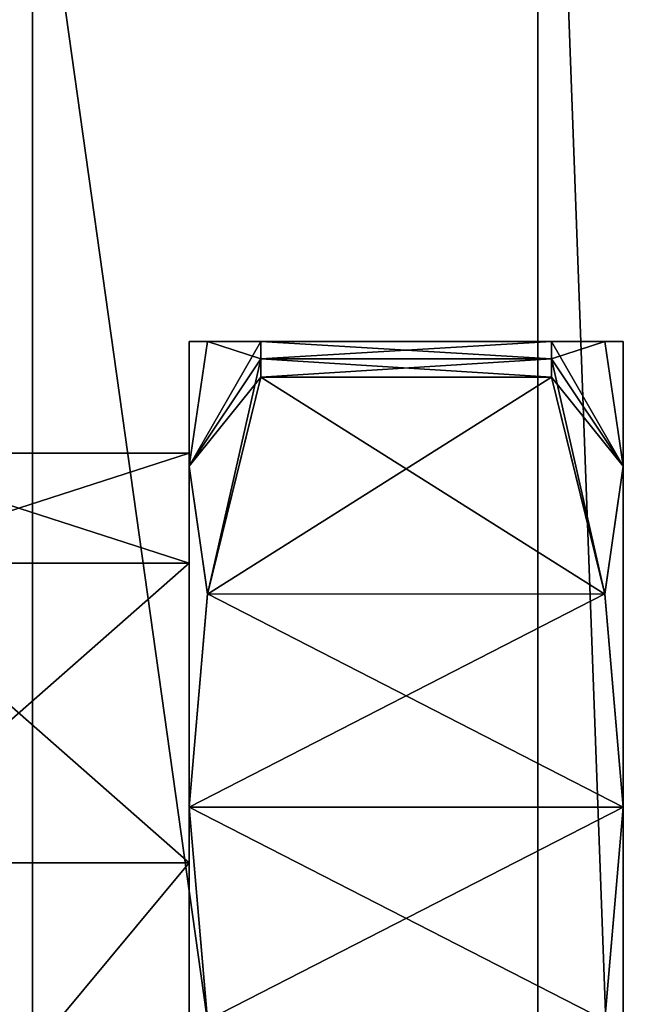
# Model space of a CAD drawing. Header units: metres. Extents: x -205 to 205, y -82 to 82.
# Tile 366 of 426: x 179 to 189, y 4 to 20. Entities that reach past the tile are written whole.
import ezdxf

# ---------------------------------------------------------------- set-up
doc = ezdxf.new("R2010")
doc.units = ezdxf.units.M
doc.layers.add('solid_PRT0003', color=7, linetype='CONTINUOUS')

msp = doc.modelspace()

# ---------------------------------------------------------------- linework, layer by layer
at = {"layer": 'solid_PRT0003'}
for points in [[(0, -75), (0, 75), (200, 75)], [(200, -75), (0, -75), (200, 75)], [(190.144897, 48.536644, 1.5), (187.110992, 33.837666, 1.5), (190.144897, -48.536655, 1.5)], [(187.110992, 33.837666, 1.5), (178.959885, 24.12355, 1.5), (187.110992, -33.837666, 1.5)], [(187.110992, 33.837666, 1.5), (187.110992, -33.837666, 1.5), (190.144897, -48.536655, 1.5)], [(178.959885, 24.12355, 1.5), (177.364029, 21.359428, 1.5), (178.959885, -24.12355, 1.5)], [(178.959885, 24.12355, 1.5), (178.959885, -24.12355, 1.5), (187.110992, -33.837666, 1.5)], [(177.364029, 21.359428, 1.5), (177.364029, -21.359428, 1.5), (178.959885, -24.12355, 1.5)], [(181.489243, 15.000075, 24.5), (181.489243, 12.990456, 17), (181.489243, 13.200077, 24.50001)], [(181.489243, 12.990456, 32), (181.489243, 15.000075, 24.5), (181.489243, 13.200077, 24.50001)], [(181.785828, 15.000075, 20.540821), (181.489243, 12.990456, 17), (181.489243, 15.000075, 24.5)], [(182.643936, 14.722507, 16), (181.489243, 12.990456, 17), (181.785828, 15.000075, 20.540821)], [(181.786758, 15.000075, 28.465488), (181.489243, 15.000075, 24.5), (181.489243, 12.990456, 32)], [(188.191711, 15.000075, 20.534512), (181.785828, 15.000075, 20.540821), (181.489243, 15.000075, 24.5)], [(188.489243, 15.000075, 24.5), (181.489243, 15.000075, 24.5), (181.786758, 15.000075, 28.465488)], [(188.489243, 15.000075, 24.5), (188.191711, 15.000075, 20.534512), (181.489243, 15.000075, 24.5)], [(182.643936, 15.000075, 32.5), (181.786758, 15.000075, 28.465488), (181.489243, 12.990456, 32)], [(182.643936, 14.722507, 33), (182.643936, 15.000075, 32.5), (181.489243, 12.990456, 32)], [(182.643936, 14.722507, 16), (181.785828, 15.000075, 20.540821), (182.643936, 15.000075, 16.5)], [(187.334534, 15.000075, 16.5), (182.643936, 15.000075, 16.5), (181.785828, 15.000075, 20.540821)], [(188.191711, 15.000075, 20.534512), (187.334534, 15.000075, 16.5), (181.785828, 15.000075, 20.540821)], [(188.192642, 15.000075, 28.459179), (181.786758, 15.000075, 28.465488), (182.643936, 15.000075, 32.5)], [(188.192642, 15.000075, 28.459179), (188.489243, 15.000075, 24.5), (181.786758, 15.000075, 28.465488)], [(187.334534, 14.722507, 16), (182.643936, 14.722507, 16), (182.643936, 15.000075, 16.5)], [(187.334534, 14.722507, 16), (182.643936, 15.000075, 16.5), (187.334534, 15.000075, 16.5)], [(187.334534, 15.000075, 32.5), (182.643936, 15.000075, 32.5), (182.643936, 14.722507, 33)], [(187.334534, 15.000075, 32.5), (188.192642, 15.000075, 28.459179), (182.643936, 15.000075, 32.5)], [(187.334534, 14.722507, 33), (187.334534, 15.000075, 32.5), (182.643936, 14.722507, 33)], [(188.489243, 12.990456, 17), (187.334534, 15.000075, 16.5), (188.191711, 15.000075, 20.534512)], [(188.489243, 12.990456, 17), (187.334534, 14.722507, 16), (187.334534, 15.000075, 16.5)], [(187.334534, 14.722507, 33), (188.192642, 15.000075, 28.459179), (187.334534, 15.000075, 32.5)], [(188.489243, 12.990456, 32), (188.192642, 15.000075, 28.459179), (187.334534, 14.722507, 33)], [(188.489243, 12.990456, 17), (188.191711, 15.000075, 20.534512), (188.489243, 15.000075, 24.5)], [(188.489243, 12.990456, 32), (188.489243, 15.000075, 24.5), (188.192642, 15.000075, 28.459179)], [(188.489243, 12.990456, 32), (188.489243, 12.990456, 17), (188.489243, 15.000075, 24.5)], [(182.643936, 14.722507, 16), (182.643936, 14.428278, 15.509619), (181.489243, 12.990456, 17)], [(181.785828, 10.928825, 35.510792), (182.643936, 14.722507, 33), (181.489243, 12.990456, 32)], [(181.785828, 10.928825, 35.510792), (182.643936, 14.428278, 33.490379), (182.643936, 14.722507, 33)], [(187.334534, 14.428278, 15.509619), (182.643936, 14.428278, 15.509619), (182.643936, 14.722507, 16)], [(187.334534, 14.722507, 16), (187.334534, 14.428278, 15.509619), (182.643936, 14.722507, 16)], [(187.334534, 14.722507, 33), (182.643936, 14.722507, 33), (182.643936, 14.428278, 33.490379)], [(187.334534, 14.428278, 33.490379), (187.334534, 14.722507, 33), (182.643936, 14.428278, 33.490379)], [(188.489243, 12.990456, 32), (187.334534, 14.722507, 33), (187.334534, 14.428278, 33.490379)], [(188.192642, 10.928825, 13.489209), (187.334534, 14.428278, 15.509619), (187.334534, 14.722507, 16)], [(188.489243, 12.990456, 17), (188.192642, 10.928825, 13.489209), (187.334534, 14.722507, 16)], [(182.643936, 14.428278, 15.509619), (181.786758, 10.934289, 13.492363), (181.489243, 12.990456, 17)], [(187.334534, 14.428278, 33.490379), (182.643936, 14.428278, 33.490379), (181.785828, 10.928825, 35.510792)], [(188.191711, 10.934289, 35.507637), (187.334534, 14.428278, 33.490379), (181.785828, 10.928825, 35.510792)], [(188.192642, 10.928825, 13.489209), (181.786758, 10.934289, 13.492363), (182.643936, 14.428278, 15.509619)], [(188.192642, 10.928825, 13.489209), (182.643936, 14.428278, 15.509619), (187.334534, 14.428278, 15.509619)], [(188.489243, 12.990456, 32), (187.334534, 14.428278, 33.490379), (188.191711, 10.934289, 35.507637)], [(181.489243, 13.200077, 24.50001), (175.989243, 13.200071, 24.5), (175.989243, 11.431624, 31.09997)], [(181.489243, 13.200077, 24.50001), (181.489243, 11.431603, 17.899994), (175.989243, 13.200071, 24.5)], [(181.489243, 11.431596, 31.100019), (181.489243, 13.200077, 24.50001), (175.989243, 11.431624, 31.09997)], [(181.489243, 11.431603, 17.899994), (175.989243, 11.431624, 17.90003), (175.989243, 13.200071, 24.5)], [(181.489243, 12.990456, 17), (181.489243, 11.431603, 17.899994), (181.489243, 13.200077, 24.50001)], [(181.489243, 12.990456, 32), (181.489243, 13.200077, 24.50001), (181.489243, 11.431596, 31.100019)], [(181.489243, 12.990456, 17), (181.489243, 7.500075, 11.509619), (181.489243, 11.431603, 17.899994)], [(181.489243, 12.990456, 32), (181.489243, 11.431596, 31.100019), (181.489243, 7.500075, 37.490379)], [(181.785828, 10.928825, 35.510792), (181.489243, 12.990456, 32), (181.489243, 7.500075, 37.490379)], [(181.786758, 10.934289, 13.492363), (181.489243, 7.500075, 11.509619), (181.489243, 12.990456, 17)], [(188.489243, 12.990456, 32), (188.191711, 10.934289, 35.507637), (188.489243, 7.500075, 37.490379)], [(188.489243, 12.990456, 17), (188.489243, 7.500075, 11.509619), (188.192642, 10.928825, 13.489209)], [(188.489243, 7.500075, 37.490379), (188.489243, 7.500075, 11.509619), (188.489243, 12.990456, 17)], [(188.489243, 12.990456, 32), (188.489243, 7.500075, 37.490379), (188.489243, 12.990456, 17)], [(181.489243, 6.600238, 13.068563), (175.989243, 6.600111, 13.068487), (175.989243, 11.431624, 17.90003)], [(181.489243, 11.431603, 17.899994), (181.489243, 6.600238, 13.068563), (175.989243, 11.431624, 17.90003)], [(181.489243, 11.431596, 31.100019), (175.989243, 11.431624, 31.09997), (175.989243, 6.600111, 35.931515)], [(181.489243, 6.600218, 35.93145), (181.489243, 11.431596, 31.100019), (175.989243, 6.600111, 35.931515)], [(181.489243, 7.500075, 11.509619), (181.489243, 6.600238, 13.068563), (181.489243, 11.431603, 17.899994)], [(181.489243, 7.500075, 37.490379), (181.489243, 11.431596, 31.100019), (181.489243, 6.600218, 35.93145)], [(188.191711, 10.934289, 35.507637), (181.785828, 10.928825, 35.510792), (181.489243, 7.500075, 37.490379)], [(188.191711, 10.934289, 35.507637), (181.489243, 7.500075, 37.490379), (188.489243, 7.500075, 37.490379)], [(188.489243, 7.500075, 11.509619), (181.489243, 7.500075, 11.509619), (181.786758, 10.934289, 13.492363)], [(188.489243, 7.500075, 11.509619), (181.786758, 10.934289, 13.492363), (188.192642, 10.928825, 13.489209)], [(181.489243, 7.500075, 11.509619), (181.489243, 3.882361, 10.011111), (181.489243, 6.600238, 13.068563)], [(181.489243, 3.882361, 38.988888), (181.489243, 7.500075, 37.490379), (181.489243, 6.600218, 35.93145)], [(181.786758, 4.065861, 39.473125), (181.489243, 7.500075, 37.490379), (181.489243, 3.882361, 38.988888)], [(188.489243, 7.500075, 37.490379), (181.489243, 7.500075, 37.490379), (181.786758, 4.065861, 39.473125)], [(181.785828, 4.071325, 9.530029), (181.489243, 3.882361, 10.011111), (181.489243, 7.500075, 11.509619)], [(188.191711, 4.065861, 9.526875), (181.489243, 7.500075, 11.509619), (188.489243, 7.500075, 11.509619)], [(181.785828, 4.071325, 9.530029), (181.489243, 7.500075, 11.509619), (188.191711, 4.065861, 9.526875)], [(188.192642, 4.071325, 39.469971), (188.489243, 7.500075, 37.490379), (181.786758, 4.065861, 39.473125)], [(188.191711, 4.065861, 9.526875), (188.489243, 7.500075, 11.509619), (188.489243, 3.882361, 10.011111)], [(188.489243, 3.882361, 38.988888), (188.489243, 7.500075, 37.490379), (188.192642, 4.071325, 39.469971)], [(188.489243, 3.882361, 38.988888), (188.489243, 7.500075, 11.509619), (188.489243, 7.500075, 37.490379)], [(188.489243, 3.882361, 10.011111), (188.489243, 7.500075, 11.509619), (188.489243, 3.882361, 38.988888)], [(181.489243, 6.600238, 13.068563), (181.489243, 0.000075, 11.3), (175.989243, 6.600111, 13.068487)], [(181.489243, 6.600218, 35.93145), (175.989243, 6.600111, 35.931515), (175.989243, 0.000075, 37.700001)], [(181.489243, 6.600218, 35.93145), (175.989243, 0.000075, 37.700001), (181.489243, 0.000075, 37.700001)], [(181.489243, 0.000075, 11.3), (175.989243, 0.000075, 11.3), (175.989243, 6.600111, 13.068487)], [(181.489243, 0.000075, 9.5), (181.489243, 0.000075, 11.3), (181.489243, 6.600238, 13.068563)], [(181.489243, 3.882361, 10.011111), (181.489243, 0.000075, 9.5), (181.489243, 6.600238, 13.068563)], [(181.489243, 3.882361, 38.988888), (181.489243, 6.600218, 35.93145), (181.489243, 0.000075, 37.700001)]]:
    msp.add_3dface(points, dxfattribs=at)

doc.saveas('drawing.dxf')
